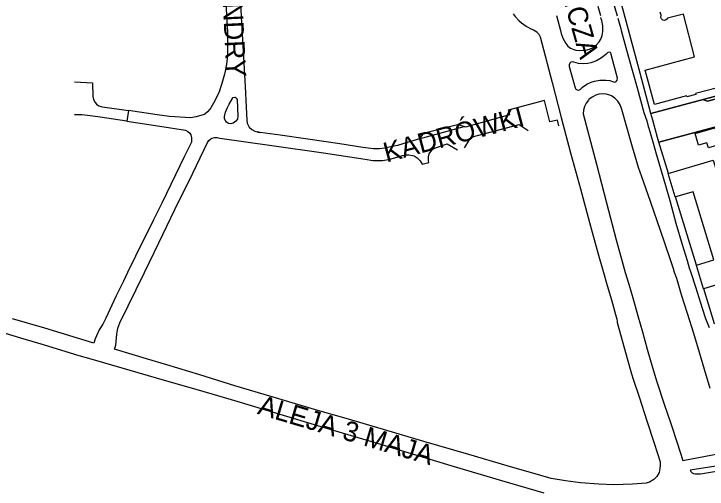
# Model space of a CAD drawing. Extents: x -304109 to -273954, y 21500 to 39796.
# Drawn here: x -294830.6 to -294480.4, y 31640.5 to 31880.5 of the extents above; entities that cross this region are included whole.
import ezdxf

# ---------------------------------------------------------------- set-up
doc = ezdxf.new("R2010")
doc.units = 0
for name, color, linetype in [('Budynki', 7, 'Continuous'), ('Działki', 7, 'Continuous'), ('krawedzie_ulic', 7, 'Continuous'), ('nazwy_ulic', 7, 'Continuous')]:
    doc.layers.add(name, color=color, linetype=linetype)

msp = doc.modelspace()

# ---------------------------------------------------------------- linework, layer by layer
at = {"layer": 'Budynki'}
msp.add_lwpolyline([(-294469.91, 31844.61), (-294486.21, 31840.34), (-294486.08, 31839.91), (-294490.67, 31838.66), (-294490.79, 31839.09), (-294507.05, 31834.75), (-294511.743, 31852.191), (-294486.705, 31858.884), (-294492.281, 31880.482), (-294500.509, 31878.358), (-294500.874, 31877.678), (-294501.908, 31877.231), (-294502.734, 31877.437), (-294503.457, 31878.023), (-294503.836, 31878.781), (-294503.698, 31879.815), (-294504.122, 31881.456)], dxfattribs=at)
for points in [[(-294476.494, 31822.938), (-294473.997, 31814.627), (-294479.76, 31812.871), (-294480.543, 31815.449), (-294484.701, 31814.309), (-294486.483, 31820.189)], [(-294472.379, 31796.078), (-294469.886, 31787.854), (-294471.284, 31787.43), (-294465.285, 31767.645), (-294464.001, 31768.034), (-294461.451, 31759.625), (-294462.88, 31759.191), (-294458.901, 31748.74), (-294463.651, 31747.263), (-294482.17, 31741.63), (-294485.81, 31753.54), (-294485.71, 31753.57), (-294476.942, 31756.25), (-294487.491, 31790.622), (-294496.37, 31788.11), (-294496.47, 31788.08), (-294500.11, 31799.97), (-294477.416, 31806.654), (-294476.076, 31802.286), (-294473.484, 31803.081), (-294472.673, 31800.438), (-294475.158, 31799.675), (-294473.91, 31795.608)]]:
    msp.add_lwpolyline(points, close=True, dxfattribs=at)
at = {"layer": 'Działki'}
for points in [[(-294426.68, 31909.06), (-294417.5, 31874.6), (-294412.68, 31857.79), (-294414.01, 31855.49), (-294482.36, 31837.37), (-294508.87, 31830.21), (-294514.22, 31850.53), (-294529.99, 31909.44), (-294534.6, 31926.87), (-294489.9, 31938.85), (-294493.7, 31952.8), (-294489.33, 31953.98), (-294474.33, 31897.34)], [(-294414.01, 31855.49), (-294414.97, 31853.83), (-294440.41, 31847), (-294447.95, 31844.97), (-294480.23, 31836.39), (-294482.18, 31837.09), (-294482.36, 31837.37)], [(-294447.38, 31831.23), (-294447.73, 31831.13), (-294504.83, 31815.76), (-294505.5, 31818.18), (-294507.88, 31826.8), (-294508.87, 31830.21), (-294482.36, 31837.37), (-294482.18, 31837.09), (-294480.23, 31836.39), (-294447.95, 31844.97), (-294440.41, 31847), (-294414.97, 31853.83), (-294423.9, 31839.34), (-294443.66, 31834.12)], [(-294434.38, 31789), (-294429.33, 31773.09), (-294416.45, 31732.48), (-294445.15, 31728.65), (-294476.72, 31724.09), (-294482.07, 31741.66), (-294482.17, 31741.63), (-294485.81, 31753.54), (-294485.71, 31753.57), (-294496.37, 31788.11), (-294496.47, 31788.08), (-294500.11, 31799.97), (-294499.99, 31800.01), (-294504.83, 31815.76), (-294447.73, 31831.13), (-294437.25, 31798.05)]]:
    msp.add_lwpolyline(points, close=True, dxfattribs=at)
at = {"layer": 'krawedzie_ulic'}
for points in [[(-294525.759, 31879.336), (-294527.961, 31887.557), (-294532.472, 31904.581), (-294536.538, 31920.129), (-294540.316, 31934.606), (-294544.604, 31951.384), (-294545.159, 31953.662), (-294546.599, 31962.932), (-294546.606, 31964.355), (-294546.26, 31966.125), (-294546.218, 31966.295), (-294545.598, 31967.899), (-294544.625, 31969.317), (-294544.241, 31969.724), (-294542.645, 31971.045), (-294540.825, 31972.036), (-294539.685, 31973.129), (-294514.619, 31979.64), (-294493.842, 31985.218), (-294469.67, 31991.551)], [(-294723.572, 31886.263), (-294723.553, 31885.937), (-294722.634, 31871.398), (-294722.683, 31861.995), (-294722.761, 31859.561), (-294723.209, 31855.115), (-294724.053, 31850.726), (-294724.203, 31850.117), (-294725.485, 31845.323), (-294727.15, 31840.649), (-294727.23, 31840.45), (-294729.033, 31836.669), (-294731.189, 31833.077), (-294731.685, 31832.35), (-294732.754, 31831.004), (-294734.105, 31829.941), (-294734.413, 31829.763), (-294738.53, 31828.623), (-294741.361, 31828.074), (-294751.923, 31828.713), (-294758.242, 31829.593), (-294772.733, 31831.733)], [(-294716.108, 31885.968), (-294715.615, 31876.034), (-294714.678, 31858.658), (-294713.826, 31843.805), (-294713.281, 31833.487), (-294712.888, 31826.831), (-294712.701, 31825.332), (-294712.129, 31823.933), (-294711.776, 31823.39), (-294710.461, 31822.195), (-294708.913, 31821.323), (-294707.209, 31820.817), (-294706.174, 31820.703)], [(-294535.647, 31884.441), (-294534.342, 31879.674)], [(-294578.327, 31880.54), (-294577.306, 31879.172), (-294575.453, 31877.235), (-294574.122, 31875.986), (-294571.882, 31874.338), (-294569.429, 31873.028), (-294568.033, 31872.455), (-294566.439, 31871.416), (-294566.39, 31871.375), (-294565.424, 31870.288), (-294564.789, 31868.98), (-294558.767, 31845.969), (-294554.056, 31828.253), (-294549.345, 31810.359), (-294544.411, 31792.151), (-294539.81, 31775.127), (-294535.654, 31759.891), (-294532.831, 31750), (-294530.838, 31743.414), (-294528.78, 31736.141), (-294526.744, 31728.779), (-294526.088, 31726.303), (-294525.906, 31725.41), (-294525.836, 31724.651), (-294522.986, 31714.344), (-294520.791, 31706.513), (-294518.576, 31698.839), (-294517.762, 31696.029), (-294514.804, 31687.062), (-294510.853, 31675.062), (-294507.128, 31663.775), (-294504.068, 31654.384), (-294504.068, 31652.408), (-294504.218, 31650.908), (-294504.667, 31648.958), (-294505.866, 31646.858), (-294507.315, 31645.408), (-294509.563, 31644.108), (-294511.247, 31643.616), (-294518.092, 31643.066), (-294527.474, 31642.717), (-294535.058, 31643.017), (-294544.386, 31643.717), (-294552.03, 31644.717), (-294559.174, 31645.967), (-294564.47, 31647.467), (-294581.495, 31652.277), (-294600.698, 31657.992), (-294623.567, 31664.655), (-294643.865, 31670.589), (-294662.711, 31676.149), (-294677.018, 31680.296), (-294696.69, 31686.122), (-294718.911, 31692.675), (-294736.684, 31698.172), (-294753.384, 31703.338), (-294763.667, 31706.405), (-294779.825, 31711.209), (-294779.033, 31713.25), (-294778.562, 31718.835), (-294778.104, 31721.762), (-294777.086, 31724.49), (-294764.672, 31749.97), (-294757.411, 31764.938), (-294749.282, 31781.811), (-294740.281, 31800.068), (-294732.712, 31815.579), (-294732.056, 31816.644), (-294731.099, 31817.449), (-294730.61, 31817.698), (-294729.293, 31818.124), (-294727.91, 31818.158), (-294726.59, 31817.804), (-294700.331, 31814.13), (-294674.274, 31810.321), (-294653.107, 31807.122), (-294649.311, 31806.581), (-294645.729, 31806.443), (-294644.435, 31806.491), (-294641.354, 31807.08), (-294638.23, 31807.781), (-294634.347, 31808.975), (-294632.399, 31809.367), (-294631.066, 31809.408), (-294629.164, 31809.101), (-294628.382, 31808.79), (-294626.898, 31807.883), (-294625.661, 31806.662), (-294625.374, 31806.315), (-294624.279, 31804.606), (-294620.905, 31805.45), (-294621.193, 31806.533), (-294621.17, 31807.862), (-294621.13, 31808.401), (-294620.751, 31809.826)], [(-294556.556, 31879.682), (-294554.49, 31872.115), (-294554.129, 31870.595), (-294553.232, 31868.209), (-294551.974, 31865.993), (-294551.759, 31865.623), (-294550.703, 31864.303), (-294549.366, 31863.266), (-294547.825, 31862.57), (-294546.702, 31862.199), (-294544.956, 31861.97), (-294543.202, 31862.14), (-294541.614, 31862.248), (-294539.807, 31862.739), (-294538.043, 31863.632), (-294536.342, 31864.922), (-294534.911, 31866.506), (-294534.13, 31867.818), (-294533.431, 31869.678), (-294533.118, 31871.641), (-294533.11, 31871.758), (-294533.135, 31874.474), (-294533.557, 31877.157), (-294533.891, 31878.029), (-294534.101, 31878.797)], [(-294525.524, 31878.459), (-294524.538, 31874.778), (-294524.026, 31873.147), (-294523.871, 31872.164), (-294520.115, 31858.693), (-294515.758, 31843.144), (-294512.313, 31830.655), (-294510.889, 31826.455), (-294510.178, 31823.685), (-294509.911, 31822.791), (-294507.866, 31815.932), (-294506.087, 31809.855), (-294502.619, 31797.992), (-294501.107, 31792.697), (-294499.329, 31786.375), (-294496.172, 31774.869), (-294493.082, 31764.145), (-294490.547, 31755.991), (-294489.502, 31752.349), (-294488.627, 31750), (-294486.218, 31742.68), (-294482.941, 31731.995), (-294481.225, 31726.664), (-294479.4, 31722.092)], [(-294550.025, 31853.998), (-294547.024, 31843.252), (-294547.023, 31843.251), (-294546.681, 31842.566), (-294546.044, 31842.141), (-294545.28, 31842.088), (-294544.591, 31842.422), (-294543.359, 31843.535), (-294541.248, 31845.001), (-294538.935, 31846.122), (-294537.282, 31846.619), (-294534.621, 31847.079), (-294531.922, 31847.14), (-294531.571, 31847.133), (-294529.601, 31846.859), (-294527.724, 31846.197), (-294527.03, 31846.117), (-294526.384, 31846.418), (-294525.85, 31847.125), (-294525.6, 31848.07), (-294528.8, 31860.111), (-294528.868, 31860.441), (-294529.27, 31860.972), (-294529.9, 31861.185), (-294530.541, 31861.007), (-294531.503, 31859.981), (-294533.719, 31858.33), (-294536.335, 31856.858), (-294539.124, 31855.748), (-294540.667, 31855.416), (-294543.038, 31855.245), (-294545.404, 31855.473), (-294547.699, 31856.094), (-294547.739, 31856.122), (-294548.444, 31856.361), (-294549.173, 31856.207), (-294549.782, 31855.652), (-294550.099, 31854.853), (-294550.025, 31853.998)], [(-294800, 31846.174), (-294790.849, 31845.67), (-294790.635, 31838.792), (-294790.298, 31837.25), (-294789.586, 31835.841), (-294788.831, 31834.926), (-294787.716, 31834.151), (-294786.423, 31833.733), (-294785.795, 31833.671), (-294772.733, 31831.733)], [(-294478.911, 31691.344), (-294481.781, 31701.025), (-294484.313, 31709.547), (-294487.183, 31719.117), (-294490.256, 31729.177), (-294493.282, 31738.613), (-294495.79, 31746.822), (-294496.856, 31750), (-294497.364, 31751.779), (-294499.032, 31756.761), (-294503.971, 31771.083), (-294508.888, 31785.204), (-294512.604, 31795.861), (-294515.141, 31803.033), (-294518.498, 31814.383), (-294523.455, 31832.255), (-294523.596, 31832.744), (-294524.411, 31834.677), (-294525.577, 31836.42), (-294527.052, 31837.912), (-294528.783, 31839.096), (-294529.524, 31839.45), (-294531.343, 31840.004), (-294533.238, 31840.167), (-294535.125, 31839.931), (-294536.561, 31839.481), (-294538.474, 31838.528), (-294540.175, 31837.235), (-294540.381, 31837.031), (-294541.568, 31835.529), (-294542.419, 31833.814), (-294542.895, 31831.96), (-294542.976, 31830.048)], [(-294717.877, 31837.334), (-294717.486, 31828.713), (-294717.711, 31827.418), (-294718.521, 31826.364), (-294719.746, 31825.366), (-294719.946, 31825.281), (-294721.045, 31825.071), (-294722.149, 31825.257), (-294723.118, 31825.817), (-294723.605, 31826.38), (-294724.131, 31827.473), (-294724.275, 31828.677), (-294723.683, 31830.984), (-294722.684, 31833.32), (-294721.875, 31834.971), (-294720.02, 31838.074), (-294719.763, 31838.292), (-294719.059, 31838.519), (-294718.88, 31838.468), (-294718.231, 31838.031), (-294717.877, 31837.334)], [(-294555.267, 31823.945), (-294556.068, 31826.871), (-294559.91, 31826.028), (-294562.531, 31836.818), (-294580.828, 31831.884), (-294580.206, 31829.56), (-294602.48, 31823.403), (-294603.192, 31823.607)], [(-294773.585, 31826.378), (-294787.075, 31828.38), (-294790.648, 31828.921), (-294794.838, 31829.459), (-294796.297, 31829.553), (-294800, 31829.558)], [(-294772.733, 31831.733), (-294773.585, 31826.378)], [(-294542.976, 31830.048), (-294536.332, 31804.602), (-294531.221, 31785.143), (-294526.31, 31766.489), (-294523.377, 31755.431), (-294521.771, 31750), (-294519.943, 31744.078), (-294517.592, 31735.935), (-294515.33, 31727.993), (-294513.046, 31719.985), (-294510.625, 31711.284), (-294507.979, 31701.959), (-294505.877, 31694.798), (-294502.085, 31683.4), (-294498.812, 31673.653), (-294495.606, 31663.906), (-294492.626, 31655.073), (-294470.679, 31659.123)], [(-294773.585, 31826.378), (-294773.567, 31826.375), (-294756.843, 31823.851), (-294743.848, 31821.847), (-294742.653, 31821.205), (-294741.697, 31820.245), (-294741.216, 31819.431), (-294740.811, 31818.025), (-294740.8, 31816.562), (-294740.952, 31815.813), (-294744.423, 31808.694), (-294751.298, 31794.365), (-294755.687, 31785.237), (-294760.143, 31776.51), (-294769.234, 31758.232), (-294773.158, 31750), (-294775.241, 31745.6), (-294779.032, 31737.77), (-294784.196, 31726.899), (-294785.592, 31723.901), (-294787.592, 31720.947), (-294789.607, 31716.361), (-294790.241, 31714.29), (-294815.002, 31721.782), (-294831.34, 31726.517)], [(-294773.585, 31826.378), (-294773.585, 31826.377)], [(-294603.192, 31823.607), (-294606.543, 31824.57), (-294623.856, 31820.104), (-294625.78, 31817.427), (-294634.136, 31814.914), (-294636.75, 31814.136), (-294640.972, 31813.293), (-294643.407, 31812.782), (-294645.842, 31812.428), (-294647.829, 31812.364), (-294648.901, 31812.365), (-294654.394, 31813.131), (-294666.027, 31814.866), (-294682.059, 31817.232), (-294696.126, 31819.238), (-294706.174, 31820.703)], [(-294625.803, 31817.404), (-294603.192, 31823.607)], [(-294603.192, 31823.607), (-294603.19, 31823.608)], [(-294603.007, 31812.975), (-294599.605, 31818.308), (-294575.321, 31824.73), (-294570.792, 31821.598)], [(-294706.174, 31820.703), (-294707.29, 31820.928)], [(-294620.751, 31809.826), (-294620.005, 31811.099), (-294618.933, 31812.141), (-294617.59, 31812.905), (-294611.669, 31814.996), (-294606.515, 31811.863)], [(-295036.852, 31779.814), (-295017.153, 31773.924), (-295017.274, 31773.262), (-295004.736, 31769.541), (-294986.083, 31764.048), (-294965.237, 31757.889), (-294950.991, 31753.6), (-294938.464, 31750), (-294919.788, 31744.545), (-294908.939, 31741.304), (-294897.76, 31737.832), (-294884.827, 31734.075), (-294871.335, 31730.036), (-294853.371, 31724.736), (-294841.149, 31721.108), (-294827.302, 31716.967), (-294815.741, 31713.545), (-294800, 31708.71)], [(-294562.767, 31638.529), (-294584.036, 31644.698), (-294608.046, 31651.802), (-294627.562, 31657.718), (-294646.967, 31663.544), (-294660.134, 31667.472), (-294677.124, 31672.525), (-294696.014, 31678.219), (-294717.833, 31684.84), (-294737.416, 31690.576), (-294754.562, 31695.406), (-294775.865, 31701.582), (-294790.374, 31705.796), (-294800, 31708.598)], [(-294469.528, 31653.208), (-294488.934, 31650.111), (-294488.634, 31649.411), (-294487.91, 31648.711), (-294487.31, 31648.462), (-294486.411, 31648.262), (-294484.737, 31648.262), (-294483.713, 31648.337), (-294471.672, 31650.336), (-294470.98, 31650.607), (-294470.105, 31651.356), (-294469.731, 31652.156), (-294469.528, 31653.208)]]:
    msp.add_lwpolyline(points, dxfattribs=at)

# ---------------------------------------------------------------- texts
at = {"layer": 'nazwy_ulic'}
for s, rotation, p in [('ALEJA MICKIEWICZA', 285.78372, (-294580.832, 31985.795)), ('OLEANDRY', 272.87335, (-294726.879, 31921.858)), ('KADRÓWKI', 14.95334, (-294642.382, 31805.421)), ('ALEJA 3 MAJA', 343.43909, (-294707.994, 31678.629))]:
    msp.add_text(s, height=10, rotation=rotation, dxfattribs=at).set_placement(p)

doc.saveas('drawing.dxf')
